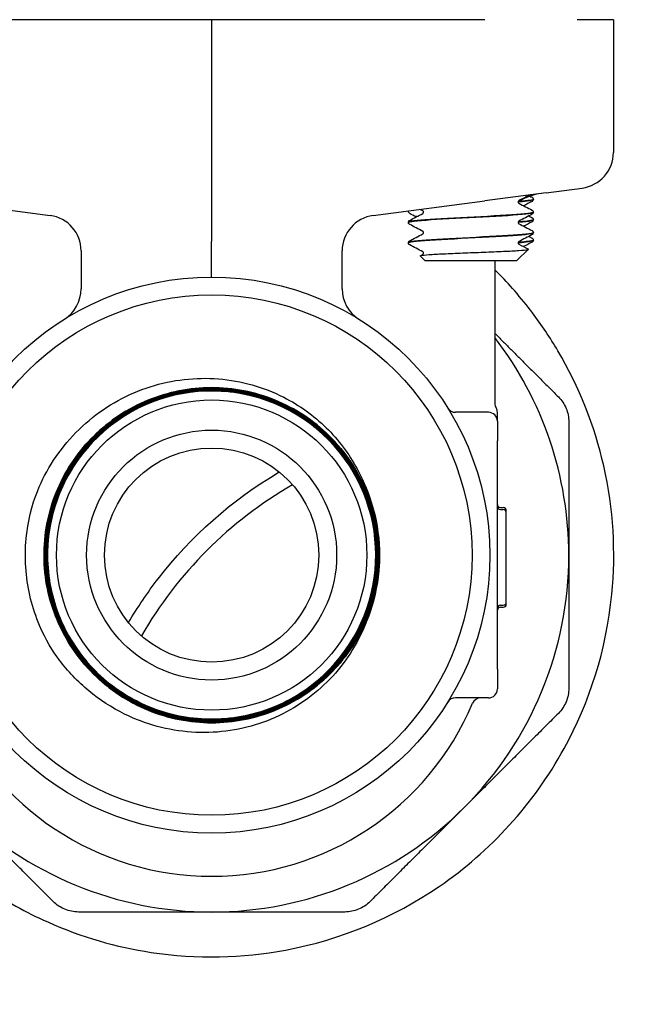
# Model space of a CAD drawing. Header units: inches. Extents: x 24 to 1128, y -74 to 748.
# Tile 421 of 557: x 935.35 to 937.51, y 273.04 to 276.49. Entities that reach past the tile are written whole.
import ezdxf

# ---------------------------------------------------------------- set-up
doc = ezdxf.new("R2010")
doc.units = ezdxf.units.IN
doc.header["$LTSCALE"] = 32
doc.header["$MEASUREMENT"] = 0
doc.layers.add('Visible (ANSI)', color=7, linetype='Continuous', lineweight=30)

msp = doc.modelspace()

# ---------------------------------------------------------------- linework, layer by layer
at = {"layer": 'Visible (ANSI)'}
for p, q in [((936.02104, 276.49266), (935.06438, 276.49266)), ((936.02104, 276.49266), (936.02104, 275.71629)), ((936.9777, 276.49266), (936.02104, 276.49266)), ((937.42729, 276.49266), (937.29994, 276.49266)), ((937.42729, 276.49266), (937.42729, 276.02743)), ((937.19235, 275.88673), (937.3175, 275.90321)), ((935.06456, 275.85845), (935.45557, 275.80697)), ((936.5865, 275.80697), (936.97752, 275.85845)), ((937.19235, 275.88673), (936.97752, 275.85845)), ((937.14697, 275.86378), (937.14697, 275.86311)), ((937.14697, 275.81881), (937.14697, 275.81814)), ((937.14697, 275.79228), (937.14697, 275.79161)), ((936.70947, 275.78306), (936.70947, 275.78239)), ((937.14697, 275.74731), (937.14697, 275.74664)), ((937.14697, 275.72078), (937.14697, 275.72011)), ((936.02104, 275.59141), (936.02104, 275.71629)), ((936.70947, 275.71156), (936.70947, 275.71089)), ((937.08922, 275.64891), (937.12982, 275.68851)), ((935.56426, 275.68304), (935.56426, 275.54975)), ((936.47782, 275.54975), (936.47782, 275.68304)), ((936.76721, 275.64891), (936.75051, 275.6652)), ((936.76721, 275.64891), (937.08922, 275.64891)), ((937.01229, 275.64891), (937.01229, 275.14891)), ((936.98979, 275.11766), (936.87415, 275.11766)), ((937.02104, 275.08641), (937.02104, 275.11702)), ((937.02104, 275.08641), (937.02104, 275.01766)), ((937.02104, 274.88515), (937.02104, 275.01766)), ((937.02104, 274.35018), (937.02104, 274.88515)), ((937.03145, 274.78421), (937.04187, 274.78421)), ((937.03145, 274.77715), (937.04187, 274.77715)), ((937.05229, 274.76671), (937.05229, 274.77379)), ((937.05229, 274.45257), (937.05229, 274.76673)), ((937.05229, 274.44551), (937.05229, 274.45258)), ((937.03145, 274.44215), (937.04187, 274.44215)), ((937.03145, 274.43509), (937.04187, 274.43509)), ((937.02104, 274.21766), (937.02104, 274.35018)), ((937.02104, 274.21766), (937.02104, 274.14891)), ((936.98979, 274.11766), (936.87415, 274.11766))]:
    msp.add_line(p, q, dxfattribs=at)
for radius in [0.97375, 0.91125, 0.54316, 0.4375, 0.375]:
    msp.add_circle((936.02104, 274.61766), radius, dxfattribs=at)
for centre, radius, start, end in [((947.02104, 284.61766), 20.75, 183.972468, 235.925856), ((947.02104, 284.61766), 19, 184.339024, 244.770171), ((947.02104, 284.61766), 18.75, 184.396991, 246.443536), ((937.19979, 275.69859), 0.1875, 97.5, 124.32186), ((935.43926, 275.68304), 0.125, 0, 82.5), ((936.60282, 275.68304), 0.125, 97.5, 180), ((935.43926, 275.54975), 0.125, 301.97122, 0), ((936.60282, 275.54975), 0.125, 180, 238.02878), ((936.02104, 274.61766), 1.25, 0, 37.53324), ((936.02104, 274.61766), 0.57441, 139.86113, 136.72231), ((937.04354, 275.14891), 0.03125, 180, 210.68342), ((936.98979, 275.11702), 0.03125, 0, 30.68342), ((936.87415, 275.14891), 0.03125, 211.91138, 270), ((936.98979, 275.08641), 0.03125, 0, 90), ((936.02104, 274.61766), 0.57441, 136.72231, 139.86113), ((937.02104, 273.61766), 1.4375, 119.91628, 150.08372), ((937.03145, 274.79463), 0.01042, 180, 270), ((937.03145, 274.78757), 0.01042, 180, 270), ((937.04187, 274.77379), 0.01042, 0, 90), ((937.04187, 274.76673), 0.01042, 0, 90), ((936.02104, 274.61766), 0.5875, 358.62118, 1.76001), ((936.02104, 274.61766), 1.25, 315, 0), ((937.04187, 274.45257), 0.01042, 270, 0), ((937.04187, 274.44551), 0.01042, 270, 0), ((937.03145, 274.43173), 0.01042, 90, 180), ((937.03145, 274.42468), 0.01042, 90, 180), ((936.98979, 274.14891), 0.03125, 270, 0), ((936.02104, 274.48391), 0.99125, 202.87693, 337.12307), ((936.87415, 274.08641), 0.03125, 90, 148.08862), ((936.96311, 274.08641), 0.03125, 90, 157.12307), ((936.02104, 274.61766), 1.25, 225, 270), ((936.02104, 274.61766), 1.25, 270, 315)]:
    msp.add_arc(centre, radius, start, end, dxfattribs=at)
msp.add_ellipse((937.30119, 276.02714), major_axis=(-0.12504, -0.01646), ratio=0.991106, start_param=1.5707963, end_param=3.0118441, dxfattribs=at)
for points, knots in [([(937.09624, 275.85872), (937.09624, 275.85872), (937.096, 275.85862), (937.09524, 275.85783), (937.09488, 275.85737), (937.09425, 275.85604), (937.09401, 275.85514), (937.09401, 275.85422)], [0.002645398, 0.002645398, 0.002645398, 0.002645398, 0.027589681, 0.027589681, 0.042171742, 0.042171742, 0.057287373, 0.057287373, 0.057287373, 0.057287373]), ([(937.09672, 275.85524), (937.10122, 275.85561), (937.10546, 275.85598), (937.1094, 275.85634), (937.1337, 275.8586), (937.14652, 275.86085), (937.14671, 275.86311)], [18.15828531, 18.15828531, 18.15828531, 18.15828531, 18.25475373, 18.25475373, 18.25475373, 18.84955592, 18.84955592, 18.84955592, 18.84955592]), ([(937.14226, 275.87059), (937.14304, 275.87018), (937.14389, 275.86968), (937.14528, 275.86823), (937.14578, 275.86759), (937.14661, 275.86594), (937.14692, 275.86489), (937.14697, 275.86381)], [0, 0, 0, 0, 0.028459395, 0.028459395, 0.043235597, 0.043235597, 0.058545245, 0.058545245, 0.058545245, 0.058545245]), ([(937.14697, 275.86308), (937.1469, 275.86163), (937.14636, 275.86026), (937.14511, 275.85838), (937.14444, 275.85777), (937.14328, 275.85688), (937.14276, 275.85657), (937.14226, 275.8563)], [0, 0, 0, 0, 0.020588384, 0.020588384, 0.04017257, 0.04017257, 0.058516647, 0.058516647, 0.058516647, 0.058516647]), ([(936.73903, 275.80288), (936.73622, 275.80349), (936.73361, 275.80423), (936.72229, 275.80812), (936.71603, 275.8124), (936.70884, 275.81992), (936.70844, 275.82302), (936.71153, 275.82343)], [0.67526477, 0.67526477, 0.67526477, 0.67526477, 0.71949334, 0.71949334, 0.88239765, 0.88239765, 1.0591032, 1.0591032, 1.0591032, 1.0591032]), ([(936.76242, 275.81847), (936.76242, 275.81986), (936.76186, 275.82115), (936.76092, 275.82243), (936.76057, 275.82271), (936.76025, 275.82294), (936.76019, 275.82297), (936.76019, 275.82297)], [0, 0, 0, 0, 0.022828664, 0.022828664, 0.041633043, 0.041633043, 0.054614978, 0.054614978, 0.054614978, 0.054614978]), ([(937.09401, 275.85422), (937.09401, 275.85284), (937.09458, 275.85155), (937.09551, 275.85026), (937.09586, 275.84999), (937.09618, 275.84976), (937.09624, 275.84973), (937.09624, 275.84973)], [0, 0, 0, 0, 0.022828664, 0.022828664, 0.041633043, 0.041633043, 0.054614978, 0.054614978, 0.054614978, 0.054614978]), ([(937.14226, 275.82561), (937.14304, 275.8252), (937.14389, 275.8247), (937.14528, 275.82326), (937.14578, 275.82262), (937.14661, 275.82096), (937.14692, 275.81992), (937.14697, 275.81883)], [0, 0, 0, 0, 0.028459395, 0.028459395, 0.043235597, 0.043235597, 0.058545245, 0.058545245, 0.058545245, 0.058545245]), ([(936.70947, 275.78308), (936.70953, 275.78454), (936.71007, 275.78591), (936.71132, 275.78778), (936.71199, 275.7884), (936.71315, 275.78929), (936.71367, 275.7896), (936.71417, 275.78986)], [0, 0, 0, 0, 0.020588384, 0.020588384, 0.04017257, 0.04017257, 0.058516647, 0.058516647, 0.058516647, 0.058516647]), ([(937.14668, 275.81883), (937.14682, 275.81762), (937.14333, 275.81641), (937.13608, 275.8152), (937.11621, 275.81188), (937.06851, 275.80857), (937.00931, 275.80525), (936.9502, 275.80194), (936.88075, 275.79863), (936.82469, 275.79532), (936.7687, 275.79201), (936.72712, 275.78871), (936.7141, 275.7854), (936.71102, 275.78462), (936.70956, 275.78384), (936.70964, 275.78306)], [-21.1829178, -21.1829178, -21.1829178, -21.1829178, -20.8637276, -20.8637276, -20.8637276, -19.9895633, -19.9895633, -19.9895633, -19.1167884, -19.1167884, -19.1167884, -18.2452653, -18.2452653, -18.2452653, -18.0390086, -18.0390086, -18.0390086, -18.0390086]), ([(936.70977, 275.78236), (936.70963, 275.78362), (936.7134, 275.78488), (936.72123, 275.78614), (936.74204, 275.78948), (936.7911, 275.79283), (936.85131, 275.79617), (936.91151, 275.79952), (936.98169, 275.80286), (937.03741, 275.80621), (937.09311, 275.80955), (937.13328, 275.8129), (937.14394, 275.81624), (937.14595, 275.81687), (937.14691, 275.81751), (937.14684, 275.81814)], [11.7535067, 11.7535067, 11.7535067, 11.7535067, 12.0852563, 12.0852563, 12.0852563, 12.9673891, 12.9673891, 12.9673891, 13.8492593, 13.8492593, 13.8492593, 14.7308693, 14.7308693, 14.7308693, 14.8974159, 14.8974159, 14.8974159, 14.8974159]), ([(936.76019, 275.81398), (936.76019, 275.81398), (936.76043, 275.81407), (936.76119, 275.81487), (936.76156, 275.81532), (936.76218, 275.81665), (936.76242, 275.81756), (936.76242, 275.81847)], [0.002645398, 0.002645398, 0.002645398, 0.002645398, 0.027589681, 0.027589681, 0.042171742, 0.042171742, 0.057287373, 0.057287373, 0.057287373, 0.057287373]), ([(937.09394, 275.78353), (937.10489, 275.7844), (937.1144, 275.78527), (937.12213, 275.78614), (937.13837, 275.78796), (937.14659, 275.78979), (937.14663, 275.79161)], [11.856103, 11.856103, 11.856103, 11.856103, 12.08525626, 12.08525626, 12.08525626, 12.56637061, 12.56637061, 12.56637061, 12.56637061]), ([(937.14674, 275.79231), (937.14664, 275.79001), (937.13336, 275.7877), (937.10823, 275.7854), (937.10388, 275.785), (937.09918, 275.78461), (937.09417, 275.78421)], [-18.85187252, -18.85187252, -18.85187252, -18.85187252, -18.24526525, -18.24526525, -18.24526525, -18.14024166, -18.14024166, -18.14024166, -18.14024166]), ([(937.14697, 275.81811), (937.1469, 275.81666), (937.14636, 275.81529), (937.14511, 275.81341), (937.14444, 275.8128), (937.14328, 275.8119), (937.14276, 275.8116), (937.14226, 275.81133)], [0, 0, 0, 0, 0.020588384, 0.020588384, 0.04017257, 0.04017257, 0.058516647, 0.058516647, 0.058516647, 0.058516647]), ([(937.14226, 275.79909), (937.14304, 275.79868), (937.14389, 275.79818), (937.14528, 275.79673), (937.14578, 275.79609), (937.14661, 275.79444), (937.14692, 275.79339), (937.14697, 275.79231)], [0, 0, 0, 0, 0.028459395, 0.028459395, 0.043235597, 0.043235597, 0.058545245, 0.058545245, 0.058545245, 0.058545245]), ([(937.14697, 275.79158), (937.1469, 275.79013), (937.14636, 275.78876), (937.14511, 275.78688), (937.14444, 275.78627), (937.14328, 275.78538), (937.14276, 275.78507), (937.14226, 275.7848)], [0, 0, 0, 0, 0.020588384, 0.020588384, 0.04017257, 0.04017257, 0.058516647, 0.058516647, 0.058516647, 0.058516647]), ([(936.71417, 275.77558), (936.71339, 275.77599), (936.71255, 275.77649), (936.71115, 275.77794), (936.71065, 275.77857), (936.70982, 275.78023), (936.70952, 275.78128), (936.70947, 275.78236)], [0, 0, 0, 0, 0.028459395, 0.028459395, 0.043235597, 0.043235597, 0.058545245, 0.058545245, 0.058545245, 0.058545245]), ([(937.09624, 275.78722), (937.09624, 275.78722), (937.096, 275.78712), (937.09524, 275.78633), (937.09488, 275.78587), (937.09425, 275.78454), (937.09401, 275.78364), (937.09401, 275.78272)], [0.002645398, 0.002645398, 0.002645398, 0.002645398, 0.027589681, 0.027589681, 0.042171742, 0.042171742, 0.057287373, 0.057287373, 0.057287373, 0.057287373]), ([(937.09401, 275.78272), (937.09401, 275.78134), (937.09458, 275.78005), (937.09551, 275.77876), (937.09586, 275.77849), (937.09618, 275.77826), (937.09624, 275.77823), (937.09624, 275.77823)], [0, 0, 0, 0, 0.022828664, 0.022828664, 0.041633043, 0.041633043, 0.054614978, 0.054614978, 0.054614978, 0.054614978]), ([(937.14226, 275.75411), (937.14304, 275.7537), (937.14389, 275.7532), (937.14528, 275.75176), (937.14578, 275.75112), (937.14661, 275.74946), (937.14692, 275.74842), (937.14697, 275.74733)], [0, 0, 0, 0, 0.028459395, 0.028459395, 0.043235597, 0.043235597, 0.058545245, 0.058545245, 0.058545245, 0.058545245]), ([(937.14685, 275.74733), (937.14693, 275.7467), (937.14602, 275.74608), (937.14406, 275.74545), (937.13358, 275.7421), (937.09343, 275.73874), (937.03763, 275.73539), (936.98234, 275.73207), (936.91274, 275.72875), (936.8528, 275.72543), (936.79204, 275.72206), (936.7424, 275.71869), (936.72135, 275.71532), (936.7135, 275.71407), (936.70969, 275.71281), (936.70977, 275.71156)], [-14.8997325, -14.8997325, -14.8997325, -14.8997325, -14.7341258, -14.7341258, -14.7341258, -13.8504415, -13.8504415, -13.8504415, -12.9746304, -12.9746304, -12.9746304, -12.0870096, -12.0870096, -12.0870096, -11.7558233, -11.7558233, -11.7558233, -11.7558233]), ([(936.70984, 275.71086), (936.70973, 275.71242), (936.71554, 275.71397), (936.72739, 275.71553), (936.75336, 275.71893), (936.80773, 275.72234), (936.87095, 275.72575), (936.93366, 275.72913), (937.00379, 275.73251), (937.05644, 275.73589), (937.10868, 275.73924), (937.14269, 275.7426), (937.14657, 275.74595), (937.14683, 275.74618), (937.14696, 275.74641), (937.14695, 275.74664)], [5.4703213, 5.4703213, 5.4703213, 5.4703213, 5.8802797, 5.8802797, 5.8802797, 6.7785359, 6.7785359, 6.7785359, 7.6697745, 7.6697745, 7.6697745, 8.5540503, 8.5540503, 8.5540503, 8.6142306, 8.6142306, 8.6142306, 8.6142306]), ([(936.76242, 275.74697), (936.76242, 275.74836), (936.76186, 275.74965), (936.76092, 275.75093), (936.76057, 275.75121), (936.76025, 275.75144), (936.76019, 275.75147), (936.76019, 275.75147)], [0, 0, 0, 0, 0.022828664, 0.022828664, 0.041633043, 0.041633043, 0.054614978, 0.054614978, 0.054614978, 0.054614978]), ([(936.76019, 275.74248), (936.76019, 275.74248), (936.76043, 275.74257), (936.76119, 275.74337), (936.76156, 275.74382), (936.76218, 275.74515), (936.76242, 275.74606), (936.76242, 275.74697)], [0.002645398, 0.002645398, 0.002645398, 0.002645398, 0.027589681, 0.027589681, 0.042171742, 0.042171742, 0.057287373, 0.057287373, 0.057287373, 0.057287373]), ([(937.09386, 275.71203), (937.10854, 275.71319), (937.12066, 275.71436), (937.12945, 275.71553), (937.14097, 275.71705), (937.14665, 275.71858), (937.14661, 275.72011)], [5.57291769, 5.57291769, 5.57291769, 5.57291769, 5.88027969, 5.88027969, 5.88027969, 6.28318531, 6.28318531, 6.28318531, 6.28318531]), ([(937.14662, 275.72081), (937.14666, 275.71898), (937.13851, 275.71715), (937.12231, 275.71532), (937.11458, 275.71445), (937.10505, 275.71358), (937.09407, 275.71271)], [-12.56868721, -12.56868721, -12.56868721, -12.56868721, -12.08700959, -12.08700959, -12.08700959, -11.85705635, -11.85705635, -11.85705635, -11.85705635]), ([(937.14697, 275.74661), (937.1469, 275.74516), (937.14636, 275.74379), (937.14511, 275.74191), (937.14444, 275.7413), (937.14328, 275.7404), (937.14276, 275.7401), (937.14226, 275.73983)], [0, 0, 0, 0, 0.020588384, 0.020588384, 0.04017257, 0.04017257, 0.058516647, 0.058516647, 0.058516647, 0.058516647]), ([(937.14226, 275.72759), (937.14304, 275.72718), (937.14389, 275.72668), (937.14528, 275.72523), (937.14578, 275.72459), (937.14661, 275.72294), (937.14692, 275.72189), (937.14697, 275.72081)], [0, 0, 0, 0, 0.028459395, 0.028459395, 0.043235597, 0.043235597, 0.058545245, 0.058545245, 0.058545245, 0.058545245]), ([(937.14697, 275.72008), (937.1469, 275.71863), (937.14636, 275.71726), (937.14511, 275.71538), (937.14444, 275.71477), (937.14328, 275.71388), (937.14276, 275.71357), (937.14226, 275.7133)], [0, 0, 0, 0, 0.020588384, 0.020588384, 0.04017257, 0.04017257, 0.058516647, 0.058516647, 0.058516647, 0.058516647]), ([(936.70947, 275.71158), (936.70953, 275.71304), (936.71007, 275.71441), (936.71132, 275.71628), (936.71199, 275.7169), (936.71315, 275.71779), (936.71367, 275.7181), (936.71417, 275.71836)], [0, 0, 0, 0, 0.020588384, 0.020588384, 0.04017257, 0.04017257, 0.058516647, 0.058516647, 0.058516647, 0.058516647]), ([(936.71417, 275.70408), (936.71339, 275.70449), (936.71255, 275.70499), (936.71115, 275.70644), (936.71065, 275.70707), (936.70982, 275.70873), (936.70952, 275.70978), (936.70947, 275.71086)], [0, 0, 0, 0, 0.028459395, 0.028459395, 0.043235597, 0.043235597, 0.058545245, 0.058545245, 0.058545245, 0.058545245]), ([(936.75051, 275.6652), (936.74987, 275.66582), (936.75112, 275.66644), (936.75914, 275.66804), (936.76854, 275.66899), (936.79534, 275.67092), (936.81262, 275.67188), (936.85298, 275.67381), (936.87576, 275.67477), (936.92394, 275.6767), (936.94892, 275.67765), (936.99781, 275.67958), (937.02123, 275.68054), (937.06339, 275.68247), (937.08164, 275.68343), (937.11041, 275.68536), (937.12053, 275.68631), (937.12954, 275.68796), (937.13076, 275.68863), (937.12947, 275.6893)], [-2.4713623, -2.4713623, -2.4713623, -2.4713623, -2.3561612, -2.3561612, -2.1756508, -2.1756508, -1.9922583, -1.9922583, -1.8059847, -1.8059847, -1.6168306, -1.6168306, -1.424797, -1.424797, -1.2298846, -1.2298846, -1.0320942, -1.0320942, -0.8910547, -0.8910547, -0.8910547, -0.8910547]), ([(937.09624, 275.71572), (937.09624, 275.71572), (937.096, 275.71562), (937.09524, 275.71483), (937.09488, 275.71437), (937.09425, 275.71304), (937.09401, 275.71214), (937.09401, 275.71122)], [0.002645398, 0.002645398, 0.002645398, 0.002645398, 0.027589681, 0.027589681, 0.042171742, 0.042171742, 0.057287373, 0.057287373, 0.057287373, 0.057287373]), ([(937.09401, 275.71122), (937.09401, 275.70984), (937.09458, 275.70855), (937.09551, 275.70726), (937.09586, 275.70699), (937.09618, 275.70676), (937.09624, 275.70673), (937.09624, 275.70673)], [0, 0, 0, 0, 0.022828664, 0.022828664, 0.041633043, 0.041633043, 0.054614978, 0.054614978, 0.054614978, 0.054614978]), ([(936.76242, 275.67547), (936.76242, 275.67686), (936.76186, 275.67815), (936.76092, 275.67943), (936.76057, 275.67971), (936.76025, 275.67994), (936.76019, 275.67997), (936.76019, 275.67997)], [0, 0, 0, 0, 0.022828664, 0.022828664, 0.041633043, 0.041633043, 0.054614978, 0.054614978, 0.054614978, 0.054614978]), ([(936.76019, 275.67098), (936.76019, 275.67098), (936.76043, 275.67107), (936.76119, 275.67187), (936.76156, 275.67232), (936.76218, 275.67365), (936.76242, 275.67456), (936.76242, 275.67547)], [0.002645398, 0.002645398, 0.002645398, 0.002645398, 0.027589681, 0.027589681, 0.042171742, 0.042171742, 0.057287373, 0.057287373, 0.057287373, 0.057287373]), ([(935.02979, 275.61659), (935.01225, 275.59918), (934.99518, 275.58133), (934.83134, 275.40067), (934.72235, 275.20426), (934.61964, 274.82769), (934.60316, 274.65533), (934.63404, 274.34334), (934.66759, 274.20568), (934.76098, 273.9838), (934.80737, 273.89857), (934.88343, 273.78848), (934.90479, 273.75994), (934.94176, 273.71427), (934.9567, 273.69671), (934.98654, 273.66335), (935.00137, 273.64752), (935.03684, 273.61138), (935.05772, 273.59137), (935.12648, 273.52943), (935.17626, 273.4904), (935.29845, 273.40707), (935.37185, 273.36635), (935.56576, 273.27974), (935.68777, 273.24493), (935.96968, 273.20196), (936.12888, 273.20615), (936.47485, 273.27087), (936.65767, 273.3477), (936.99605, 273.58007), (937.14697, 273.74424), (937.34347, 274.10228), (937.40244, 274.28505), (937.43597, 274.62679), (937.42765, 274.77863), (937.36151, 275.06939), (937.30807, 275.20578), (937.2058, 275.37897), (937.17615, 275.42327), (937.12412, 275.49215), (937.10334, 275.51774), (937.06224, 275.56487), (937.04211, 275.58654), (937.01832, 275.61058), (937.01531, 275.61359), (937.01229, 275.61659)], [5.1200673, 5.1200673, 5.1200673, 5.1200673, 5.3468231, 5.3468231, 7.3617835, 7.3617835, 8.8548679, 8.8548679, 10.0043047, 10.0043047, 10.7586975, 10.7586975, 11.0316049, 11.0316049, 11.2075925, 11.2075925, 11.3731003, 11.3731003, 11.594091, 11.594091, 12.0813635, 12.0813635, 12.7424337, 12.7424337, 13.7843745, 13.7843745, 15.1663247, 15.1663247, 16.9519263, 16.9519263, 18.9421313, 18.9421313, 20.5811422, 20.5811422, 21.8118685, 21.8118685, 22.9486809, 22.9486809, 23.3564526, 23.3564526, 23.607837, 23.607837, 23.8332545, 23.8332545, 23.8657217, 23.8657217, 23.8657217, 23.8657217]), ([(935.43625, 274.89583), (935.47514, 274.96986), (935.52801, 275.03564), (935.65517, 275.14223), (935.7279, 275.18238), (935.88352, 275.23191), (935.96474, 275.24129), (936.12491, 275.22825), (936.20234, 275.20645), (936.32795, 275.14254), (936.37801, 275.10666), (936.46498, 275.02154), (936.50153, 274.97295), (936.53008, 274.91968)], [0, 0, 0, 0, 0.637222, 0.637222, 1.2647089, 1.2647089, 1.8824576, 1.8824576, 2.490465, 2.490465, 2.9578106, 2.9578106, 3.4191938, 3.4191938, 3.4191938, 3.4191938]), ([(935.60285, 275.01144), (935.57976, 274.98695), (935.55882, 274.96041), (935.49931, 274.86952), (935.47095, 274.7995), (935.44266, 274.65253), (935.44301, 274.57697), (935.47266, 274.43024), (935.50168, 274.36047), (935.58484, 274.23597), (935.63819, 274.18244), (935.76242, 274.09883), (935.83212, 274.06956), (935.97882, 274.03939), (936.05442, 274.03878), (936.20161, 274.06659), (936.2718, 274.09474), (936.39742, 274.17637), (936.45166, 274.22908), (936.53689, 274.35232), (936.56706, 274.42169), (936.59911, 274.56809), (936.60067, 274.64373), (936.57472, 274.79136), (936.54744, 274.86193), (936.46735, 274.98867), (936.41531, 275.04361), (936.29307, 275.13045), (936.22405, 275.16151), (936.07797, 275.19544), (936.00231, 275.19796), (935.85427, 275.17386), (935.7833, 275.14747), (935.65548, 275.06894), (935.59985, 275.01756), (935.51141, 274.89636), (935.47945, 274.82769), (935.44366, 274.68195), (935.44017, 274.60628), (935.4624, 274.45785), (935.48792, 274.38651), (935.56487, 274.25762), (935.61557, 274.2013), (935.73572, 274.11127), (935.80402, 274.07843), (935.94939, 274.04077), (936.02506, 274.03632), (936.17386, 274.05668), (936.24556, 274.08131), (936.37551, 274.15667), (936.4325, 274.20668), (936.5241, 274.32576), (936.55783, 274.39369), (936.59736, 274.53866), (936.60277, 274.61432), (936.58428, 274.76346), (936.56055, 274.83552), (936.4868, 274.96649), (936.43747, 275.02415), (936.31949, 275.11731), (936.25195, 275.15192), (936.1074, 275.19331), (936.03177, 275.19969), (935.8823, 275.18308), (935.8099, 275.16025), (935.67792, 275.08811), (935.61961, 275.03949), (935.52489, 274.92262), (935.4894, 274.85548), (935.44616, 274.71138), (935.43882, 274.63578), (935.45354, 274.48602), (935.47547, 274.41329), (935.54597, 274.28032), (935.59388, 274.22135), (935.70962, 274.1251), (935.77634, 274.08874), (935.91998, 274.04364), (935.99553, 274.03534), (936.14556, 274.04817), (936.21861, 274.06919), (936.35255, 274.13804), (936.41216, 274.18523), (936.50993, 274.29982), (936.54716, 274.36612), (936.59411, 274.50927), (936.60337, 274.58475), (936.59243, 274.73503), (936.57233, 274.80839), (936.50514, 274.94328), (936.45868, 275.00352), (936.34527, 275.10281), (936.2794, 275.1409), (936.13676, 275.18968), (936.06136, 275.19991), (935.91085, 275.19087), (935.83719, 275.17169), (935.70137, 275.10617), (935.64051, 275.06045), (935.53973, 274.94823), (935.50078, 274.88281), (935.45016, 274.74071), (935.43897, 274.66539), (935.4461, 274.51468), (935.46436, 274.44074), (935.5282, 274.30401), (935.57318, 274.24254), (935.68417, 274.14028), (935.74914, 274.10048), (935.89068, 274.04802), (935.9659, 274.03587), (936.11678, 274.04109), (936.191, 274.05842), (936.32861, 274.12056), (936.3907, 274.16479), (936.49443, 274.27455), (936.53507, 274.33905), (936.58935, 274.48), (936.60246, 274.55511), (936.59915, 274.70615), (936.58275, 274.78062), (936.52232, 274.91911), (936.47886, 274.98179), (936.37035, 275.08697), (936.30634, 275.12846), (936.16599, 275.18456), (936.091, 275.19863), (935.93984, 275.19723), (935.86511, 275.18177), (935.72578, 275.12306), (935.66251, 275.08037), (935.5559, 274.97313), (935.51358, 274.9096), (935.45566, 274.76989), (935.44063, 274.69504), (935.44011, 274.54377), (935.45464, 274.4688), (935.51161, 274.32865), (935.55352, 274.26481), (935.65947, 274.15677), (935.72249, 274.11362), (935.86155, 274.0539), (935.93626, 274.03791), (936.0876, 274.03547), (936.1628, 274.04905), (936.30375, 274.10428), (936.36816, 274.1454), (936.47761, 274.25004), (936.52158, 274.31255), (936.5831, 274.45093), (936.60005, 274.52548), (936.60441, 274.67688), (936.59177, 274.75229), (936.5383, 274.89402), (936.49797, 274.95899), (936.39466, 275.06983), (936.33267, 275.11462), (936.19499, 275.17793), (936.12062, 275.19583), (935.96919, 275.20211), (935.89358, 275.19043), (935.75109, 275.13873), (935.68557, 275.0992), (935.57336, 274.99724), (935.52775, 274.93578), (935.46266, 274.79883), (935.44381, 274.72464), (935.4356, 274.5732), (935.44633, 274.4974), (935.49625, 274.35417), (935.53497, 274.28811), (935.63557, 274.17455), (935.69648, 274.12814), (935.83269, 274.06127), (935.90667, 274.04146), (936.05809, 274.03133), (936.13407, 274.0411), (936.27802, 274.08924), (936.34461, 274.12714), (936.45951, 274.22635), (936.50672, 274.28671), (936.57536, 274.42214), (936.59611, 274.49592), (936.60818, 274.6473), (936.59936, 274.72345), (936.55302, 274.86809), (936.51594, 274.93519), (936.41814, 275.05142), (936.35834, 275.09942), (936.2237, 275.16981), (936.15015, 275.19152), (935.99884, 275.20551), (935.92254, 275.19765), (935.77723, 275.15313), (935.70961, 275.11688), (935.59208, 275.02049), (935.54329, 274.96127), (935.47115, 274.82745), (935.4485, 274.75413), (935.43258, 274.60291), (935.43947, 274.52647), (935.48218, 274.38051), (935.51759, 274.3124), (935.61254, 274.19357), (935.67117, 274.144), (935.80415, 274.07013), (935.87723, 274.04653), (936.02833, 274.02868), (936.1049, 274.03461), (936.25149, 274.07549), (936.32009, 274.11005), (936.44018, 274.20355), (936.49053, 274.26159), (936.56613, 274.3937), (936.59067, 274.46652), (936.61044, 274.61748), (936.60549, 274.69418), (936.56645, 274.84136), (936.53273, 274.91044), (936.44071, 275.03179), (936.38328, 275.0829), (936.25204, 275.16022), (936.17949, 275.1857), (936.0287, 275.2074), (935.9519, 275.20341), (935.80414, 275.16622), (935.73459, 275.13336), (935.61201, 275.04283), (935.56014, 274.98601), (935.48111, 274.85569), (935.4547, 274.78342), (935.43107, 274.63282), (935.43408, 274.55592), (935.46942, 274.40761), (935.50141, 274.33761), (935.59044, 274.2138), (935.64663, 274.16118), (935.77603, 274.08045), (935.848, 274.05311), (935.99839, 274.02755), (936.07536, 274.02959), (936.22421, 274.06307), (936.29466, 274.09419), (936.41966, 274.1817), (936.47302, 274.23725), (936.55545, 274.36569), (936.58372, 274.43736), (936.61119, 274.58751), (936.61013, 274.66455), (936.57852, 274.81391), (936.54828, 274.88479), (936.46231, 275.01098), (936.4074, 275.06507), (936.27993, 275.14917), (936.20859, 275.17837), (936.0587, 275.20777), (935.9816, 275.20768), (935.83176, 275.17796), (935.76045, 275.14859), (935.63311, 275.06418), (935.57828, 275.00993), (935.49252, 274.88345), (935.4624, 274.81244), (935.43108, 274.66284), (935.43019, 274.5857), (935.45803, 274.43539), (935.4865, 274.36367), (935.56935, 274.23518), (935.62293, 274.17964), (935.74839, 274.09222), (935.81906, 274.06118), (935.96834, 274.02795), (936.04552, 274.02607), (936.19626, 274.05202), (936.26838, 274.0796), (936.398, 274.16086), (936.45425, 274.21377), (936.53285, 274.32357), (936.55962, 274.376), (936.59676, 274.48702), (936.60694, 274.545), (936.60837, 274.60353)], [24.7442257, 24.7442257, 24.7442257, 24.7442257, 25.0019287, 25.0019287, 25.572211, 25.572211, 26.1425846, 26.1425846, 26.7130496, 26.7130496, 27.283606, 27.283606, 27.8542538, 27.8542538, 28.4249929, 28.4249929, 28.9958235, 28.9958235, 29.5667455, 29.5667455, 30.1377589, 30.1377589, 30.7088637, 30.7088637, 31.2800598, 31.2800598, 31.8513474, 31.8513474, 32.4227264, 32.4227264, 32.9941967, 32.9941967, 33.5657585, 33.5657585, 34.1374116, 34.1374116, 34.7091561, 34.7091561, 35.2809921, 35.2809921, 35.8529194, 35.8529194, 36.4249381, 36.4249381, 36.9970482, 36.9970482, 37.5692497, 37.5692497, 38.1415426, 38.1415426, 38.7139268, 38.7139268, 39.2864025, 39.2864025, 39.8589696, 39.8589696, 40.431628, 40.431628, 41.0043778, 41.0043778, 41.5772191, 41.5772191, 42.1501517, 42.1501517, 42.7231757, 42.7231757, 43.2962911, 43.2962911, 43.8694978, 43.8694978, 44.442796, 44.442796, 45.0161856, 45.0161856, 45.5896665, 45.5896665, 46.1632388, 46.1632388, 46.7369025, 46.7369025, 47.3106576, 47.3106576, 47.8845041, 47.8845041, 48.458442, 48.458442, 49.0324712, 49.0324712, 49.6065919, 49.6065919, 50.1808039, 50.1808039, 50.7551073, 50.7551073, 51.3295021, 51.3295021, 51.9039883, 51.9039883, 52.4785658, 52.4785658, 53.0532348, 53.0532348, 53.6279951, 53.6279951, 54.2028468, 54.2028468, 54.7777899, 54.7777899, 55.3528244, 55.3528244, 55.9279502, 55.9279502, 56.5031675, 56.5031675, 57.0784761, 57.0784761, 57.6538761, 57.6538761, 58.2293675, 58.2293675, 58.8049502, 58.8049502, 59.3806244, 59.3806244, 59.9563899, 59.9563899, 60.5322468, 60.5322468, 61.1081951, 61.1081951, 61.6842347, 61.6842347, 62.2603657, 62.2603657, 62.8365881, 62.8365881, 63.4129019, 63.4129019, 63.9893071, 63.9893071, 64.5658036, 64.5658036, 65.1423916, 65.1423916, 65.7190709, 65.7190709, 66.2958415, 66.2958415, 66.8727036, 66.8727036, 67.449657, 67.449657, 68.0267018, 68.0267018, 68.603838, 68.603838, 69.1810655, 69.1810655, 69.7583844, 69.7583844, 70.3357947, 70.3357947, 70.9132964, 70.9132964, 71.4908894, 71.4908894, 72.0685738, 72.0685738, 72.6463496, 72.6463496, 73.2242168, 73.2242168, 73.8021753, 73.8021753, 74.3802252, 74.3802252, 74.9583665, 74.9583665, 75.5365991, 75.5365991, 76.1149231, 76.1149231, 76.6933385, 76.6933385, 77.2718453, 77.2718453, 77.8504434, 77.8504434, 78.4291329, 78.4291329, 79.0079138, 79.0079138, 79.586786, 79.586786, 80.1657496, 80.1657496, 80.7448046, 80.7448046, 81.3239509, 81.3239509, 81.9031886, 81.9031886, 82.4825177, 82.4825177, 83.0619381, 83.0619381, 83.6414499, 83.6414499, 84.2210531, 84.2210531, 84.8007477, 84.8007477, 85.3805336, 85.3805336, 85.9604108, 85.9604108, 86.5403795, 86.5403795, 87.1204395, 87.1204395, 87.7005908, 87.7005908, 88.2808336, 88.2808336, 88.8611677, 88.8611677, 89.4415931, 89.4415931, 90.0221099, 90.0221099, 90.6027181, 90.6027181, 91.1834177, 91.1834177, 91.7642086, 91.7642086, 92.3450909, 92.3450909, 92.9260645, 92.9260645, 93.5071295, 93.5071295, 94.0882858, 94.0882858, 94.6695336, 94.6695336, 95.2508726, 95.2508726, 95.8323031, 95.8323031, 96.4138249, 96.4138249, 96.995438, 96.995438, 97.5771426, 97.5771426, 98.1589384, 98.1589384, 98.7408257, 98.7408257, 99.3228043, 99.3228043, 99.9048742, 99.9048742, 100.4870355, 100.4870355, 101.0692882, 101.0692882, 101.6516322, 101.6516322, 102.2340676, 102.2340676, 102.8165944, 102.8165944, 103.3992125, 103.3992125, 103.9819219, 103.9819219, 104.4277936, 104.4277936, 104.8737194, 104.8737194, 104.8737194, 104.8737194]), ([(936.60826, 274.63571), (936.61058, 274.55923), (936.59793, 274.48302), (936.54414, 274.33977), (936.50351, 274.27409), (936.39936, 274.16201), (936.33685, 274.11669), (936.19796, 274.05257), (936.12293, 274.03438), (935.97012, 274.02781), (935.89381, 274.03948), (935.74998, 274.09141), (935.68383, 274.13118), (935.57051, 274.23383), (935.52443, 274.29573), (935.45859, 274.4337), (935.43947, 274.50845), (935.43096, 274.66107), (935.44166, 274.73747), (935.49173, 274.88185), (935.53063, 274.94846), (935.63177, 275.063), (935.69304, 275.10983), (935.83008, 275.17737), (935.90453, 275.19743), (936.05693, 275.20786), (936.13341, 275.19815), (936.27833, 275.14994), (936.34538, 275.11191), (936.46111, 275.0123), (936.50869, 274.95166), (936.57792, 274.81558), (936.59891, 274.74144), (936.61127, 274.58928), (936.60253, 274.51274), (936.55619, 274.36731), (936.51904, 274.29983), (936.42096, 274.18291), (936.36098, 274.1346), (936.22587, 274.0637), (936.15205, 274.04178), (936.00016, 274.0275), (935.92356, 274.03527), (935.77765, 274.07973), (935.70974, 274.11599), (935.59167, 274.21251), (935.54263, 274.27184), (935.47007, 274.40595), (935.44724, 274.47945), (935.43104, 274.63104), (935.43783, 274.70769), (935.4804, 274.85405), (935.51578, 274.92237), (935.61074, 275.04158), (935.6694, 275.09134), (935.80249, 275.16555), (935.87565, 275.1893), (936.02693, 275.20741), (936.1036, 275.2016), (936.2504, 275.1609), (936.31912, 275.12642), (936.43945, 275.03304), (936.48991, 274.97505), (936.56576, 274.843), (936.59042, 274.7702), (936.61043, 274.61926), (936.60559, 274.54256), (936.56679, 274.39535), (936.5332, 274.32625), (936.44142, 274.20482), (936.38411, 274.15366), (936.25311, 274.0762), (936.18068, 274.05063), (936.0301, 274.02872), (935.9534, 274.03258), (935.80581, 274.06949), (935.73633, 274.10218), (935.61382, 274.19236), (935.56197, 274.24897), (935.4829, 274.37889), (935.45644, 274.45095), (935.43264, 274.60114), (935.43552, 274.67784), (935.47053, 274.82579), (935.50232, 274.89563), (935.59088, 275.01919), (935.6468, 275.07172), (935.77562, 275.15238), (935.84729, 275.17974), (935.99707, 275.20543), (936.07375, 275.20352), (936.22204, 275.17041), (936.29223, 275.13953), (936.41682, 275.0526), (936.47002, 274.99739), (936.55226, 274.86968), (936.5805, 274.79841), (936.60807, 274.64907), (936.60713, 274.57242), (936.57593, 274.42382), (936.54596, 274.35328), (936.46068, 274.22768), (936.40618, 274.17382), (936.27961, 274.09003), (936.20874, 274.0609), (936.05986, 274.03146), (935.98326, 274.03142), (935.83437, 274.06072), (935.7635, 274.08977), (935.63691, 274.1734), (935.5824, 274.22718), (935.49706, 274.3526), (935.46706, 274.42304), (935.43575, 274.57144), (935.43474, 274.64799), (935.46213, 274.79714), (935.49026, 274.86832), (935.57223, 274.99588), (935.62528, 275.05104), (935.74952, 275.1379), (935.81953, 275.16878), (935.96743, 275.20194), (936.04391, 275.20392), (936.1933, 275.17844), (936.26479, 275.15123), (936.39329, 275.07094), (936.44908, 275.01863), (936.53745, 274.89557), (936.5692, 274.82601), (936.60421, 274.67863), (936.60716, 274.60224), (936.58359, 274.45263), (936.5573, 274.38085), (936.4787, 274.25142), (936.42714, 274.19501), (936.30529, 274.10515), (936.23618, 274.07255), (936.08935, 274.03569), (936.01305, 274.03178), (935.86326, 274.05343), (935.7912, 274.07879), (935.66087, 274.15569), (935.60384, 274.20651), (935.5125, 274.32712), (935.47904, 274.39577), (935.44035, 274.54202), (935.43548, 274.61822), (935.45522, 274.76818), (935.47964, 274.84051), (935.55484, 274.97172), (935.60489, 275.02935), (935.72427, 275.12215), (935.79244, 275.15645), (935.93809, 275.19697), (936.01417, 275.2028), (936.16428, 275.18498), (936.23686, 275.16149), (936.36893, 275.08801), (936.42715, 275.03872), (936.5214, 274.92061), (936.55654, 274.85292), (936.59887, 274.70789), (936.60566, 274.63194), (936.58975, 274.48172), (936.5672, 274.40889), (936.49545, 274.27599), (936.44693, 274.21719), (936.3301, 274.12151), (936.26291, 274.08554), (936.11852, 274.0414), (936.04271, 274.03364), (935.8924, 274.04764), (935.81933, 274.06926), (935.68562, 274.13927), (935.62625, 274.18701), (935.52916, 274.30254), (935.49237, 274.36923), (935.44643, 274.51295), (935.43772, 274.58861), (935.4498, 274.73899), (935.47047, 274.81227), (935.53875, 274.94677), (935.58569, 275.00671), (935.69991, 275.10519), (935.76609, 275.1428), (935.90913, 275.19053), (935.98462, 275.20019), (936.13504, 275.19002), (936.20853, 275.17029), (936.3438, 275.10377), (936.40428, 275.05762), (936.50414, 274.94473), (936.54256, 274.87908), (936.59206, 274.73675), (936.60267, 274.66144), (936.59442, 274.511), (936.57564, 274.43731), (936.51088, 274.3013), (936.46553, 274.24027), (936.35399, 274.13906), (936.28887, 274.09983), (936.14727, 274.04856), (936.07215, 274.03701), (935.92171, 274.04335), (935.84784, 274.06119), (935.71111, 274.12417), (935.64955, 274.16872), (935.547, 274.2789), (935.50698, 274.34347), (935.45395, 274.48431), (935.44145, 274.55924), (935.44589, 274.70964), (935.46278, 274.78368), (935.52398, 274.92112), (935.56772, 274.98319), (935.67651, 275.08706), (935.74053, 275.12787), (935.8806, 275.18264), (935.95531, 275.19608), (936.10566, 275.19356), (936.17987, 275.17762), (936.31797, 275.1182), (936.38056, 275.07528), (936.48573, 274.96788), (936.52732, 274.90443), (936.58383, 274.76515), (936.5982, 274.69067), (936.59758, 274.5404), (936.5826, 274.46604), (936.52497, 274.32729), (936.48287, 274.26421), (936.37688, 274.15775), (936.314, 274.11538), (936.17555, 274.05716), (936.1013, 274.04185), (935.95113, 274.04057), (935.87664, 274.0546), (935.73726, 274.11043), (935.67369, 274.15169), (935.56597, 274.25625), (935.52284, 274.31855), (935.4629, 274.45617), (935.44666, 274.53017), (935.44348, 274.68021), (935.45656, 274.75482), (935.51058, 274.89481), (935.55101, 274.95886), (935.65413, 275.06783), (935.71584, 275.11171), (935.85259, 275.17335), (935.92633, 275.19051), (936.07623, 275.19559), (936.15095, 275.18347), (936.29152, 275.13126), (936.35603, 275.09167), (936.46622, 274.99), (936.51086, 274.9289), (936.57418, 274.79302), (936.59226, 274.71955), (936.59924, 274.56983), (936.58807, 274.49501), (936.53768, 274.35388), (936.49894, 274.28892), (936.39874, 274.17752), (936.33825, 274.13214), (936.20327, 274.06715), (936.13009, 274.04815), (935.98057, 274.03928), (935.90566, 274.04949), (935.764, 274.09806), (935.69859, 274.13595), (935.586, 274.23466), (935.53989, 274.29454), (935.47324, 274.42859), (935.45332, 274.50148), (935.44257, 274.65078), (935.45183, 274.72576), (935.4982, 274.86681), (935.53443, 274.93169), (935.58191, 274.98795)], [0, 0, 0, 0, 0.5832189, 0.5832189, 1.1663464, 1.1663464, 1.7493825, 1.7493825, 2.3323271, 2.3323271, 2.9151804, 2.9151804, 3.4979422, 3.4979422, 4.0806126, 4.0806126, 4.6631916, 4.6631916, 5.2456792, 5.2456792, 5.8280754, 5.8280754, 6.4103801, 6.4103801, 6.9925935, 6.9925935, 7.5747154, 7.5747154, 8.1567459, 8.1567459, 8.738685, 8.738685, 9.3205327, 9.3205327, 9.9022889, 9.9022889, 10.4839537, 10.4839537, 11.0655271, 11.0655271, 11.6470091, 11.6470091, 12.2283997, 12.2283997, 12.8096989, 12.8096989, 13.3909066, 13.3909066, 13.9720229, 13.9720229, 14.5530478, 14.5530478, 15.1339813, 15.1339813, 15.7148233, 15.7148233, 16.295574, 16.295574, 16.8762332, 16.8762332, 17.456801, 17.456801, 18.0372773, 18.0372773, 18.6176623, 18.6176623, 19.1979558, 19.1979558, 19.7781579, 19.7781579, 20.3582685, 20.3582685, 20.9382878, 20.9382878, 21.5182156, 21.5182156, 22.098052, 22.098052, 22.677797, 22.677797, 23.2574505, 23.2574505, 23.8370126, 23.8370126, 24.4164833, 24.4164833, 24.9958626, 24.9958626, 25.5751504, 25.5751504, 26.1543469, 26.1543469, 26.7334519, 26.7334519, 27.3124654, 27.3124654, 27.8913876, 27.8913876, 28.4702183, 28.4702183, 29.0489575, 29.0489575, 29.6276054, 29.6276054, 30.2061618, 30.2061618, 30.7846268, 30.7846268, 31.3630004, 31.3630004, 31.9412825, 31.9412825, 32.5194732, 32.5194732, 33.0975725, 33.0975725, 33.6755803, 33.6755803, 34.2534967, 34.2534967, 34.8313217, 34.8313217, 35.4090552, 35.4090552, 35.9866974, 35.9866974, 36.564248, 36.564248, 37.1417073, 37.1417073, 37.7190751, 37.7190751, 38.2963515, 38.2963515, 38.8735364, 38.8735364, 39.45063, 39.45063, 40.027632, 40.027632, 40.6045427, 40.6045427, 41.1813619, 41.1813619, 41.7580897, 41.7580897, 42.334726, 42.334726, 42.9112709, 42.9112709, 43.4877244, 43.4877244, 44.0640864, 44.0640864, 44.640357, 44.640357, 45.2165362, 45.2165362, 45.7926239, 45.7926239, 46.3686202, 46.3686202, 46.9445251, 46.9445251, 47.5203385, 47.5203385, 48.0960604, 48.0960604, 48.671691, 48.671691, 49.2472301, 49.2472301, 49.8226777, 49.8226777, 50.398034, 50.398034, 50.9732987, 50.9732987, 51.5484721, 51.5484721, 52.123554, 52.123554, 52.6985444, 52.6985444, 53.2734434, 53.2734434, 53.848251, 53.848251, 54.4229671, 54.4229671, 54.9975918, 54.9975918, 55.5721251, 55.5721251, 56.1465669, 56.1465669, 56.7209172, 56.7209172, 57.2951761, 57.2951761, 57.8693436, 57.8693436, 58.4434196, 58.4434196, 59.0174042, 59.0174042, 59.5912974, 59.5912974, 60.1650991, 60.1650991, 60.7388093, 60.7388093, 61.3124281, 61.3124281, 61.8859555, 61.8859555, 62.4593914, 62.4593914, 63.0327359, 63.0327359, 63.6059889, 63.6059889, 64.1791505, 64.1791505, 64.7522206, 64.7522206, 65.3251993, 65.3251993, 65.8980865, 65.8980865, 66.4708823, 66.4708823, 67.0435866, 67.0435866, 67.6161995, 67.6161995, 68.1887209, 68.1887209, 68.7611509, 68.7611509, 69.3334894, 69.3334894, 69.9057365, 69.9057365, 70.4778922, 70.4778922, 71.0499563, 71.0499563, 71.6219291, 71.6219291, 72.1938104, 72.1938104, 72.7656002, 72.7656002, 73.3372986, 73.3372986, 73.9089055, 73.9089055, 74.480421, 74.480421, 75.051845, 75.051845, 75.6231776, 75.6231776, 76.1944187, 76.1944187, 76.7655683, 76.7655683, 77.3366265, 77.3366265, 77.9075933, 77.9075933, 78.4784686, 78.4784686, 79.0492524, 79.0492524, 79.6199448, 79.6199448, 80.1815227, 80.1815227, 80.1815227, 80.1815227]), ([(937.23443, 275.17204), (937.24618, 275.16029), (937.25548, 275.14608), (937.26757, 275.1169), (937.27104, 275.10028), (937.27104, 275.08365)], [1.29972856, 1.29972856, 1.29972856, 1.29972856, 1.42007803, 1.42007803, 1.54042751, 1.54042751, 1.54042751, 1.54042751]), ([(935.37139, 274.56261), (935.36574, 274.62926), (935.37074, 274.69653), (935.40069, 274.8213), (935.42109, 274.86698), (935.43625, 274.89583)], [0, 0, 0, 0, 0.50969402, 0.50969402, 0.97918413, 0.97918413, 0.97918413, 0.97918413]), ([(935.72996, 274.38129), (935.76149, 274.4346), (935.79633, 274.48596), (935.9482, 274.68242), (936.09084, 274.81024), (936.25745, 274.90876)], [-17.4103155, -17.4103155, -17.4103155, -17.4103155, -16.8212972, -16.8212972, -15.0539769, -15.0539769, -15.0539769, -15.0539769]), ([(936.53008, 274.91968), (936.54519, 274.89148), (936.56495, 274.85113), (936.59739, 274.74633), (936.6066, 274.69134), (936.60826, 274.63571)], [0, 0, 0, 0, 0.24378304, 0.24378304, 0.49639854, 0.49639854, 0.49639854, 0.49639854]), ([(936.60837, 274.60353), (936.6071, 274.54848), (936.59842, 274.49402), (936.56754, 274.39064), (936.54894, 274.35138), (936.53535, 274.32472)], [0.03549164, 0.03549164, 0.03549164, 0.03549164, 0.45566772, 0.45566772, 0.85591276, 0.85591276, 0.85591276, 0.85591276]), ([(935.4873, 274.25094), (935.46507, 274.28052), (935.44027, 274.32051), (935.39298, 274.43174), (935.37698, 274.4966), (935.37139, 274.56261)], [0, 0, 0, 0, 0.28196185, 0.28196185, 0.6226335, 0.6226335, 0.6226335, 0.6226335]), ([(936.53535, 274.32472), (936.50009, 274.25551), (936.45154, 274.19393), (936.33266, 274.09172), (936.26314, 274.05249), (936.11172, 274.00219), (936.03111, 273.9921), (935.86914, 274.00324), (935.78938, 274.02488), (935.67128, 274.08311), (935.62937, 274.11032), (935.55232, 274.17419), (935.51752, 274.21074), (935.4873, 274.25094)], [0, 0, 0, 0, 0.5918694, 0.5918694, 1.1941403, 1.1941403, 1.8068093, 1.8068093, 2.4298728, 2.4298728, 2.8087072, 2.8087072, 3.1913265, 3.1913265, 3.1913265, 3.1913265]), ([(937.27104, 274.15167), (937.27104, 274.13505), (937.26757, 274.11843), (937.25548, 274.08925), (937.24618, 274.07504), (937.23443, 274.06329)], [1.29972856, 1.29972856, 1.29972856, 1.29972856, 1.42007803, 1.42007803, 1.54042751, 1.54042751, 1.54042751, 1.54042751]), ([(935.55505, 273.36766), (935.53843, 273.36766), (935.5218, 273.37113), (935.49262, 273.38322), (935.47841, 273.39252), (935.46666, 273.40428)], [1.29972856, 1.29972856, 1.29972856, 1.29972856, 1.42007803, 1.42007803, 1.54042751, 1.54042751, 1.54042751, 1.54042751]), ([(936.57542, 273.40428), (936.56366, 273.39252), (936.54946, 273.38322), (936.52027, 273.37113), (936.50365, 273.36766), (936.48703, 273.36766)], [1.29972856, 1.29972856, 1.29972856, 1.29972856, 1.42007803, 1.42007803, 1.54042751, 1.54042751, 1.54042751, 1.54042751])]:
    msp.add_open_spline(points, degree=3, knots=knots, dxfattribs=at)
for points in [[(937.13538, 275.87923), (937.12233, 275.8724), (937.10928, 275.86556), (937.09623, 275.85871)], [(937.14689, 275.86381), (937.14676, 275.86121), (937.12925, 275.85861), (937.09789, 275.85601)], [(937.13482, 275.87448), (937.1373, 275.87318), (937.13978, 275.87188), (937.14226, 275.87059)], [(936.7602, 275.82296), (936.75671, 275.8248), (936.75322, 275.82663), (936.74972, 275.82846)], [(937.09623, 275.84973), (937.11157, 275.84168), (937.12691, 275.83364), (937.14226, 275.82561)], [(937.14226, 275.8563), (937.13249, 275.85119), (937.12272, 275.84608), (937.11295, 275.84096)], [(936.71417, 275.78986), (936.72952, 275.79789), (936.74487, 275.80593), (936.7602, 275.81398)], [(937.14226, 275.81133), (937.12691, 275.8033), (937.11157, 275.79526), (937.09623, 275.78721)], [(937.13056, 275.80521), (937.13446, 275.80317), (937.13836, 275.80113), (937.14226, 275.79909)], [(936.7602, 275.75146), (936.74487, 275.75951), (936.72952, 275.76755), (936.71417, 275.77558)], [(937.09623, 275.77823), (937.11157, 275.77018), (937.12691, 275.76214), (937.14226, 275.75411)], [(937.14226, 275.7848), (937.13249, 275.77969), (937.12272, 275.77458), (937.11295, 275.76946)], [(936.71417, 275.71836), (936.72952, 275.72639), (936.74487, 275.73443), (936.7602, 275.74248)], [(937.14226, 275.73983), (937.12691, 275.7318), (937.11157, 275.72376), (937.09623, 275.71571)], [(937.13056, 275.73371), (937.13446, 275.73167), (937.13836, 275.72963), (937.14226, 275.72759)], [(936.7602, 275.67996), (936.74487, 275.68801), (936.72952, 275.69605), (936.71417, 275.70408)], [(937.09623, 275.70673), (937.10731, 275.70092), (937.11839, 275.69511), (937.12947, 275.6893)], [(937.14226, 275.7133), (937.13249, 275.70819), (937.12272, 275.70308), (937.11295, 275.69796)], [(936.75091, 275.6661), (936.754, 275.66773), (936.7571, 275.66935), (936.7602, 275.67098)]]:
    msp.add_open_spline(points, degree=3, dxfattribs=at)
for points, weights in [([(937.01229, 275.39418), (937.12015, 275.28632), (937.23443, 275.17204)], [1.03221040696, 1.06222740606, 1.07707509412]), ([(937.27104, 275.08365), (937.27104, 274.84308), (937.27104, 274.61766)], [1.07707509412, 1.05512060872, 1]), ([(937.27104, 274.61766), (937.27104, 274.39225), (937.27104, 274.15167)], [1, 1.05512060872, 1.07707509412]), ([(937.23443, 274.06329), (937.06432, 273.89317), (936.90492, 273.73378)], [1.07707509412, 1.05512060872, 1]), ([(935.46666, 273.40428), (935.29655, 273.57439), (935.13715, 273.73378)], [1.07707509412, 1.05512060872, 1]), ([(936.90492, 273.73378), (936.74553, 273.57439), (936.57542, 273.40428)], [1, 1.05512060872, 1.07707509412]), ([(936.02104, 273.36766), (935.79562, 273.36766), (935.55505, 273.36766)], [1, 1.05512060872, 1.07707509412]), ([(936.48703, 273.36766), (936.24646, 273.36766), (936.02104, 273.36766)], [1.07707509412, 1.05512060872, 1])]:
    msp.add_rational_spline(points, weights, degree=2, dxfattribs=at)

doc.saveas('drawing.dxf')
